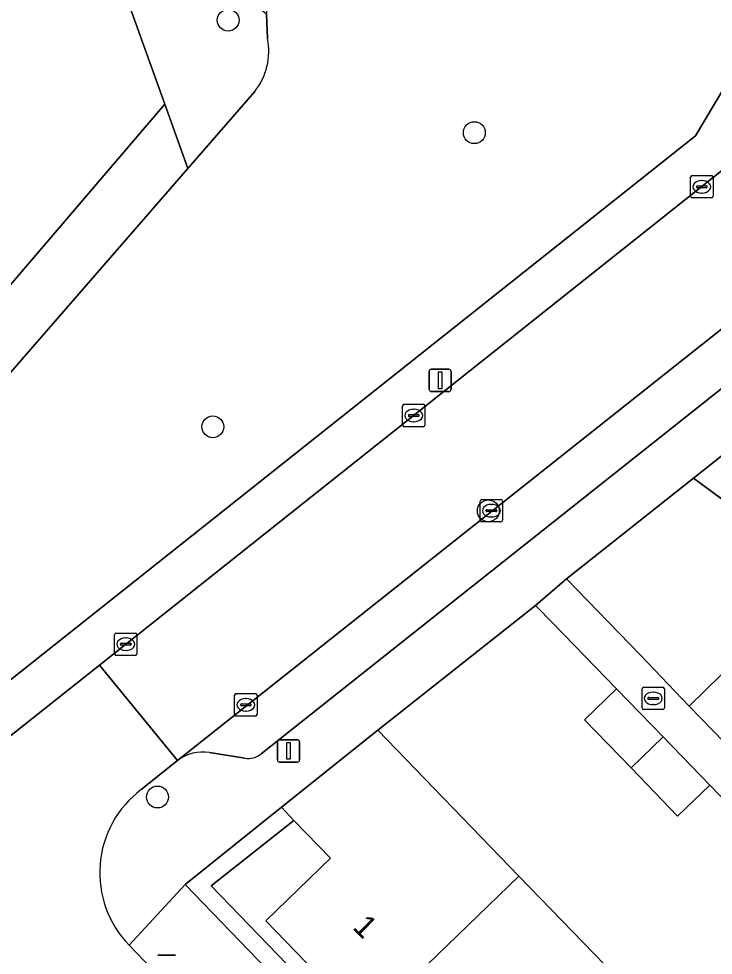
# Model space of a CAD drawing. Extents: x 157445 to 158888, y 383061 to 384688.
# Drawn here: x 158381.4 to 158412.47, y 384102.52 to 384144.41 of the extents above; entities that cross this region are included whole.
import ezdxf

# ---------------------------------------------------------------- set-up
doc = ezdxf.new("R2010")
doc.units = 0
for name, color, linetype in [('IMGEO_Boom', 7, 'Continuous'), ('IMGEO_Erf', 7, 'Continuous'), ('IMGEO_Groenvoorziening', 7, 'Continuous'), ('IMGEO_Haag', 7, 'Continuous'), ('IMGEO_Hek', 7, 'Continuous'), ('IMGEO_Kolk', 7, 'Continuous'), ('IMGEO_Lichtmast', 7, 'Continuous'), ('IMGEO_Muur', 7, 'Continuous'), ('IMGEO_Pand', 7, 'Continuous'), ('IMGEO_Pand_nummerreeks', 7, 'Continuous'), ('IMGEO_Parkeervlak_open', 7, 'Continuous'), ('IMGEO_Rijbaan_lokaal_open', 7, 'Continuous'), ('IMGEO_Voetpad_open', 7, 'Continuous')]:
    doc.layers.add(name, color=color, linetype=linetype)

msp = doc.modelspace()

# ---------------------------------------------------------------- linework, layer by layer
at = {"layer": 'IMGEO_Boom'}
for centre in [(158390.768, 384144.342), (158401.782, 384139.31), (158390.082, 384126.155), (158402.41, 384122.4), (158387.61, 384109.6)]:
    msp.add_circle(centre, 0.489, dxfattribs=at)
at = {"layer": 'IMGEO_Erf'}
for points in [[(158418.974, 384118.424), (158411.593, 384123.867), (158405.908, 384119.353), (158409.196, 384115.956), (158411.394, 384113.669), (158412.831, 384115.06)], [(158416.762, 384105.542), (158412.311, 384110.137), (158410.873, 384108.747), (158408.791, 384110.901), (158406.707, 384113.056), (158408.145, 384114.446), (158405.318, 384117.344), (158404.516, 384118.162), (158397.471, 384112.585), (158403.778, 384106.066), (158408.09, 384101.609), (158412.4, 384097.154), (158416.712, 384092.697)]]:
    msp.add_lwpolyline(points, dxfattribs=at)
at = {"layer": 'IMGEO_Groenvoorziening'}
for points in [[(158387.933, 384140.589), (158383.986, 384151.581), (158385.131, 384154.783), (158382.526, 384155.648), (158341.706, 384169.339), (158341.476, 384169.416), (158340.05, 384166.945), (158341.828, 384165.842), (158347.88, 384162.085), (158336.218, 384142.591), (158347.153, 384135.862), (158349.62, 384132.698), (158348.986, 384130.97), (158346.305, 384128.208), (158343.353, 384125.166), (158357.49, 384107.718)], [(158410.062, 384146.468), (158397.36, 384150.721), (158392.162, 384152.448), (158392.48, 384144.604), (158392.524, 384143.517)], [(158383.986, 384151.581), (158387.933, 384140.589), (158388.965, 384137.711), (158391.96, 384141.155)], [(158392.524, 384143.517), (158392.48, 384144.604), (158383.986, 384151.581)], [(158366.04, 384102.95), (158367.369, 384104.008), (158378.525, 384112.858), (158378.707, 384112.602), (158380.123, 384113.733), (158379.932, 384113.977), (158411.677, 384139.171), (158414.593, 384144.072), (158413.839, 384144.687), (158412.967, 384145.167)], [(158391.96, 384141.155), (158388.965, 384137.711), (158365.389, 384110.601), (158363.645, 384112.123), (158365.504, 384114.371), (158387.933, 384140.589)]]:
    msp.add_lwpolyline(points, dxfattribs=at)
for points in [[(158363.645, 384112.123), (158365.389, 384110.601), (158388.965, 384137.711), (158387.933, 384140.589), (158365.504, 384114.371)], [(158394.521, 384099.8), (158395.104, 384100.357), (158390.009, 384105.631), (158393.707, 384108.553), (158393.15, 384109.141), (158388.839, 384105.688)]]:
    msp.add_lwpolyline(points, close=True, dxfattribs=at)
msp.add_arc((158389.732, 384142.935), 2.852, 321.3697, 11.771, dxfattribs=at)
msp.add_arc((158389.732, 384142.935), 2.852, 321.3697, 11.771, dxfattribs=at)
at = {"layer": 'IMGEO_Haag'}
msp.add_lwpolyline([(158394.521, 384099.8), (158395.104, 384100.357), (158390.009, 384105.631), (158393.707, 384108.553), (158393.15, 384109.141), (158388.839, 384105.688)], close=True, dxfattribs=at)
at = {"layer": 'IMGEO_Hek'}
msp.add_lwpolyline([(158405.908, 384119.353), (158404.516, 384118.162)], dxfattribs=at)
at = {"layer": 'IMGEO_Kolk'}
for p, q in [((158411.534, 384137.39), (158412.386, 384137.39)), ((158411.459, 384136.464), (158411.459, 384137.316)), ((158411.947, 384137.17), (158411.972, 384137.17)), ((158412.46, 384137.316), (158412.46, 384136.464)), ((158411.718, 384136.884), (158411.718, 384136.896)), ((158412.156, 384136.847), (158411.758, 384136.847)), ((158411.761, 384136.933), (158412.159, 384136.933)), ((158411.97, 384136.61), (158411.945, 384136.61)), ((158412.202, 384136.896), (158412.202, 384136.884)), ((158412.386, 384136.39), (158411.534, 384136.39)), ((158398.571, 384126.236), (158398.571, 384127.088)), ((158398.646, 384127.162), (158399.498, 384127.162)), ((158399.059, 384126.942), (158399.084, 384126.942)), ((158399.572, 384127.088), (158399.572, 384126.236)), ((158398.83, 384126.656), (158398.83, 384126.668)), ((158399.268, 384126.619), (158398.87, 384126.619)), ((158398.873, 384126.705), (158399.271, 384126.705)), ((158399.314, 384126.668), (158399.314, 384126.656)), ((158399.498, 384126.162), (158398.646, 384126.162)), ((158399.082, 384126.382), (158399.057, 384126.382)), ((158402.045, 384121.981), (158402.045, 384122.833)), ((158402.12, 384122.907), (158402.972, 384122.907)), ((158403.046, 384122.833), (158403.046, 384121.981)), ((158402.304, 384122.401), (158402.304, 384122.413)), ((158402.742, 384122.364), (158402.344, 384122.364)), ((158402.347, 384122.45), (158402.745, 384122.45)), ((158402.533, 384122.687), (158402.558, 384122.687)), ((158402.788, 384122.413), (158402.788, 384122.401)), ((158402.972, 384121.907), (158402.12, 384121.907)), ((158402.556, 384122.127), (158402.531, 384122.127)), ((158385.763, 384116.934), (158386.615, 384116.934)), ((158385.688, 384116.008), (158385.688, 384116.86)), ((158385.99, 384116.477), (158386.388, 384116.477)), ((158386.176, 384116.714), (158386.201, 384116.714)), ((158386.689, 384116.86), (158386.689, 384116.008)), ((158385.947, 384116.428), (158385.947, 384116.44)), ((158386.385, 384116.391), (158385.987, 384116.391)), ((158386.199, 384116.154), (158386.174, 384116.154)), ((158386.431, 384116.44), (158386.431, 384116.428)), ((158386.615, 384115.934), (158385.763, 384115.934)), ((158409.287, 384113.585), (158409.287, 384114.437)), ((158409.362, 384114.511), (158410.214, 384114.511)), ((158410.288, 384114.437), (158410.288, 384113.585)), ((158391.06, 384113.297), (158391.06, 384114.149)), ((158391.135, 384114.223), (158391.987, 384114.223)), ((158391.548, 384114.003), (158391.573, 384114.003)), ((158392.061, 384114.149), (158392.061, 384113.297)), ((158409.546, 384114.005), (158409.546, 384114.017)), ((158409.984, 384113.968), (158409.586, 384113.968)), ((158409.589, 384114.054), (158409.987, 384114.054)), ((158409.775, 384114.291), (158409.8, 384114.291)), ((158410.03, 384114.017), (158410.03, 384114.005)), ((158391.319, 384113.717), (158391.319, 384113.729)), ((158391.757, 384113.68), (158391.359, 384113.68)), ((158391.362, 384113.766), (158391.76, 384113.766)), ((158391.803, 384113.729), (158391.803, 384113.717)), ((158409.798, 384113.731), (158409.773, 384113.731)), ((158391.987, 384113.223), (158391.135, 384113.223)), ((158391.571, 384113.443), (158391.546, 384113.443)), ((158410.214, 384113.511), (158409.362, 384113.511))]:
    msp.add_line(p, q, dxfattribs=at)
for points in [[(158411.534, 384137.39), (158412.386, 384137.39)], [(158411.459, 384136.464), (158411.459, 384137.316)], [(158412.46, 384137.316), (158412.46, 384136.464)], [(158412.386, 384136.39), (158411.534, 384136.39)], [(158398.571, 384126.236), (158398.571, 384127.088)], [(158398.646, 384127.162), (158399.498, 384127.162)], [(158399.572, 384127.088), (158399.572, 384126.236)], [(158399.498, 384126.162), (158398.646, 384126.162)], [(158402.045, 384121.981), (158402.045, 384122.833)], [(158402.12, 384122.907), (158402.972, 384122.907)], [(158403.046, 384122.833), (158403.046, 384121.981)], [(158402.972, 384121.907), (158402.12, 384121.907)], [(158385.763, 384116.934), (158386.615, 384116.934)], [(158385.688, 384116.008), (158385.688, 384116.86)], [(158386.689, 384116.86), (158386.689, 384116.008)], [(158386.615, 384115.934), (158385.763, 384115.934)], [(158409.287, 384113.585), (158409.287, 384114.437)], [(158409.362, 384114.511), (158410.214, 384114.511)], [(158410.288, 384114.437), (158410.288, 384113.585)], [(158391.06, 384113.297), (158391.06, 384114.149)], [(158391.135, 384114.223), (158391.987, 384114.223)], [(158392.061, 384114.149), (158392.061, 384113.297)], [(158391.987, 384113.223), (158391.135, 384113.223)], [(158410.214, 384113.511), (158409.362, 384113.511)]]:
    msp.add_lwpolyline(points, dxfattribs=at)
for centre, radius, start, end in [((158411.536, 384137.314), 0.0765, 91.552, 178.448), ((158411.536, 384137.314), 0.0765, 91.552, 178.448), ((158412.384, 384137.314), 0.0765, 1.552, 88.448), ((158412.384, 384137.314), 0.0765, 1.552, 88.448), ((158411.758, 384136.893), 0.0403, 85.8775, 175.7526), ((158411.755, 384136.883), 0.0366, 178.938, 274.7102), ((158412.159, 384136.89), 0.043, 264.8664, 352.4533), ((158412.163, 384136.895), 0.0386, 1.7309, 96.639), ((158411.536, 384136.466), 0.0765, 181.552, 268.448), ((158411.536, 384136.466), 0.0765, 181.552, 268.448), ((158412.384, 384136.466), 0.0765, 271.552, 358.448), ((158412.384, 384136.466), 0.0765, 271.552, 358.448), ((158398.648, 384127.086), 0.0765, 91.552, 178.448), ((158398.648, 384127.086), 0.0765, 91.552, 178.448), ((158399.496, 384127.086), 0.0765, 1.552, 88.448), ((158399.496, 384127.086), 0.0765, 1.552, 88.448), ((158398.87, 384126.665), 0.0403, 85.8775, 175.7526), ((158398.867, 384126.655), 0.0366, 178.938, 274.7102), ((158399.271, 384126.662), 0.043, 264.8664, 352.4533), ((158399.275, 384126.667), 0.0386, 1.7309, 96.639), ((158398.648, 384126.238), 0.0765, 181.552, 268.448), ((158398.648, 384126.238), 0.0765, 181.552, 268.448), ((158399.496, 384126.238), 0.0765, 271.552, 358.448), ((158399.496, 384126.238), 0.0765, 271.552, 358.448), ((158402.122, 384122.831), 0.0765, 91.552, 178.448), ((158402.122, 384122.831), 0.0765, 91.552, 178.448), ((158402.97, 384122.831), 0.0765, 1.552, 88.448), ((158402.97, 384122.831), 0.0765, 1.552, 88.448), ((158402.344, 384122.41), 0.0403, 85.8775, 175.7526), ((158402.341, 384122.4), 0.0366, 178.938, 274.7102), ((158402.745, 384122.407), 0.043, 264.8664, 352.4533), ((158402.749, 384122.412), 0.0386, 1.7309, 96.639), ((158402.122, 384121.983), 0.0765, 181.552, 268.448), ((158402.122, 384121.983), 0.0765, 181.552, 268.448), ((158402.97, 384121.983), 0.0765, 271.552, 358.448), ((158402.97, 384121.983), 0.0765, 271.552, 358.448), ((158385.765, 384116.858), 0.0765, 91.552, 178.448), ((158385.765, 384116.858), 0.0765, 91.552, 178.448), ((158386.613, 384116.858), 0.0765, 1.552, 88.448), ((158386.613, 384116.858), 0.0765, 1.552, 88.448), ((158385.987, 384116.437), 0.0403, 85.8775, 175.7526), ((158386.392, 384116.439), 0.0386, 1.7309, 96.639), ((158385.984, 384116.427), 0.0366, 178.938, 274.7102), ((158386.388, 384116.434), 0.043, 264.8664, 352.4533), ((158385.765, 384116.01), 0.0765, 181.552, 268.448), ((158385.765, 384116.01), 0.0765, 181.552, 268.448), ((158386.613, 384116.01), 0.0765, 271.552, 358.448), ((158386.613, 384116.01), 0.0765, 271.552, 358.448), ((158409.364, 384114.435), 0.0765, 91.552, 178.448), ((158409.364, 384114.435), 0.0765, 91.552, 178.448), ((158410.212, 384114.435), 0.0765, 1.552, 88.448), ((158410.212, 384114.435), 0.0765, 1.552, 88.448), ((158391.137, 384114.147), 0.0765, 91.552, 178.448), ((158391.137, 384114.147), 0.0765, 91.552, 178.448), ((158391.985, 384114.147), 0.0765, 1.552, 88.448), ((158391.985, 384114.147), 0.0765, 1.552, 88.448), ((158409.586, 384114.014), 0.0403, 85.8775, 175.7526), ((158409.583, 384114.004), 0.0366, 178.938, 274.7102), ((158409.987, 384114.011), 0.043, 264.8664, 352.4533), ((158409.991, 384114.016), 0.0386, 1.7309, 96.639), ((158391.359, 384113.726), 0.0403, 85.8775, 175.7526), ((158391.356, 384113.716), 0.0366, 178.938, 274.7102), ((158391.76, 384113.723), 0.043, 264.8664, 352.4533), ((158391.764, 384113.728), 0.0386, 1.7309, 96.639), ((158409.364, 384113.587), 0.0765, 181.552, 268.448), ((158409.364, 384113.587), 0.0765, 181.552, 268.448), ((158410.212, 384113.587), 0.0765, 271.552, 358.448), ((158410.212, 384113.587), 0.0765, 271.552, 358.448), ((158391.137, 384113.299), 0.0765, 181.552, 268.448), ((158391.137, 384113.299), 0.0765, 181.552, 268.448), ((158391.985, 384113.299), 0.0765, 271.552, 358.448), ((158391.985, 384113.299), 0.0765, 271.552, 358.448)]:
    msp.add_arc(centre, radius, start, end, dxfattribs=at)
for centre, major_axis, ratio, start_param, end_param in [((158411.946, 384136.89), (-0.387, 0.002), 0.722429, 4.712389, 7.853982), ((158411.971, 384136.89), (-0.39, 0.002), 0.717154, 1.570796, 4.712389), ((158399.058, 384126.662), (-0.387, 0.002), 0.722429, 4.712389, 7.853982), ((158399.083, 384126.662), (-0.39, 0.002), 0.717154, 1.570796, 4.712389), ((158402.532, 384122.407), (-0.387, 0.002), 0.722429, 4.712389, 7.853982), ((158402.557, 384122.407), (-0.39, 0.002), 0.717154, 1.570796, 4.712389), ((158386.175, 384116.434), (-0.387, 0.002), 0.722429, 4.712389, 7.853982), ((158386.2, 384116.434), (-0.39, 0.002), 0.717154, 1.570796, 4.712389), ((158391.547, 384113.723), (-0.387, 0.002), 0.722429, 4.712389, 7.853982), ((158391.572, 384113.723), (-0.39, 0.002), 0.717154, 1.570796, 4.712389), ((158409.774, 384114.011), (-0.387, 0.002), 0.722429, 4.712389, 7.853982), ((158409.799, 384114.011), (-0.39, 0.002), 0.717154, 1.570796, 4.712389)]:
    msp.add_ellipse(centre, major_axis=major_axis, ratio=ratio, start_param=start_param, end_param=end_param, dxfattribs=at)
at = {"layer": 'IMGEO_Lichtmast'}
for p, q in [((158399.755, 384127.834), (158399.755, 384128.634)), ((158399.755, 384128.634), (158399.755, 384127.834)), ((158399.855, 384128.734), (158400.645, 384128.734)), ((158400.645, 384128.734), (158399.855, 384128.734)), ((158400.745, 384128.634), (158400.745, 384127.834)), ((158400.745, 384127.834), (158400.745, 384128.634)), ((158400.645, 384127.734), (158399.855, 384127.734)), ((158399.855, 384127.734), (158400.645, 384127.734)), ((158392.973, 384111.262), (158392.973, 384112.062)), ((158392.973, 384112.062), (158392.973, 384111.262)), ((158393.073, 384112.162), (158393.863, 384112.162)), ((158393.863, 384112.162), (158393.073, 384112.162)), ((158393.963, 384112.062), (158393.963, 384111.262)), ((158393.963, 384111.262), (158393.963, 384112.062)), ((158393.863, 384111.162), (158393.073, 384111.162)), ((158393.073, 384111.162), (158393.863, 384111.162)), ((158387.62, 384102.524), (158388.41, 384102.524)), ((158388.41, 384102.524), (158387.62, 384102.524))]:
    msp.add_line(p, q, dxfattribs=at)
for points in [[(158400.175, 384128.609), (158400.325, 384128.609), (158400.325, 384127.859), (158400.175, 384127.859), (158400.175, 384128.609)], [(158393.393, 384112.037), (158393.543, 384112.037), (158393.543, 384111.287), (158393.393, 384111.287), (158393.393, 384112.037)]]:
    msp.add_lwpolyline(points, dxfattribs=at)
for centre, start, end in [((158399.855, 384128.634), 90, 180), ((158399.855, 384128.634), 90, 180), ((158400.645, 384128.634), 0, 90), ((158400.645, 384128.634), 360, 90), ((158399.855, 384127.834), 180, 270), ((158399.855, 384127.834), 180, 270), ((158400.645, 384127.834), 270, 0), ((158400.645, 384127.834), 270, 0), ((158393.073, 384112.062), 90, 180), ((158393.073, 384112.062), 90, 180), ((158393.863, 384112.062), 0, 90), ((158393.863, 384112.062), 360, 90), ((158393.073, 384111.262), 180, 270), ((158393.073, 384111.262), 180, 270), ((158393.863, 384111.262), 270, 0), ((158393.863, 384111.262), 270, 0)]:
    msp.add_arc(centre, 0.1, start, end, dxfattribs=at)
at = {"layer": 'IMGEO_Muur'}
for points in [[(158405.908, 384119.353), (158411.593, 384123.867)], [(158409.196, 384115.956), (158405.908, 384119.353)], [(158397.471, 384112.585), (158404.516, 384118.162)], [(158404.516, 384118.162), (158405.318, 384117.344)]]:
    msp.add_lwpolyline(points, dxfattribs=at)
at = {"layer": 'IMGEO_Pand'}
for points in [[(158418.974, 384118.424), (158425.131, 384126.811), (158424.5, 384127.275), (158424.251, 384126.957), (158423.067, 384127.829), (158423.31, 384128.159), (158420.285, 384130.387), (158417.355, 384126.397), (158416.049, 384127.387), (158411.593, 384123.867)], [(158414.916, 384112.906), (158412.831, 384115.06), (158411.394, 384113.669), (158413.479, 384111.515)], [(158410.228, 384112.292), (158408.145, 384114.446), (158406.707, 384113.056), (158408.791, 384110.901)], [(158396.924, 384099.445), (158403.778, 384106.066), (158397.471, 384112.585), (158393.15, 384109.141), (158393.707, 384108.553), (158395.342, 384106.86), (158392.452, 384104.067)], [(158410.228, 384112.292), (158408.791, 384110.901), (158410.873, 384108.747), (158412.311, 384110.137)], [(158401.236, 384094.988), (158408.09, 384101.609), (158403.778, 384106.066), (158396.924, 384099.445)]]:
    msp.add_lwpolyline(points, close=True, dxfattribs=at)
at = {"layer": 'IMGEO_Parkeervlak_open'}
for points in [[(158414.577, 384131.904), (158388.505, 384111.232)], [(158392.242, 384111.528), (158413.39, 384128.306)], [(158389.933, 384111.593), (158391.514, 384111.334)]]:
    msp.add_lwpolyline(points, dxfattribs=at)
for centre, radius, start, end in [((158389.643, 384109.734), 1.881, 81.143, 127.2314), ((158391.656, 384112.265), 0.942, 261.3537, 308.4895)]:
    msp.add_arc(centre, radius, start, end, dxfattribs=at)
at = {"layer": 'IMGEO_Rijbaan_lokaal_open'}
msp.add_lwpolyline([(158414.577, 384131.904), (158416.473, 384133.375), (158412.995, 384137.721), (158385.015, 384115.503), (158388.505, 384111.232)], close=True, dxfattribs=at)
for points in [[(158386.881, 384109.933), (158388.505, 384111.232), (158385.015, 384115.503), (158366.065, 384100.475)], [(158381.915, 384099.929), (158384.682, 384097.171), (158388.405, 384100.823), (158386.344, 384102.97)]]:
    msp.add_lwpolyline(points, dxfattribs=at)
msp.add_arc((158389.677, 384106.215), 4.652, 126.9475, 224.2324, dxfattribs=at)
at = {"layer": 'IMGEO_Voetpad_open'}
for points in [[(158414.593, 384144.072), (158411.677, 384139.171), (158379.932, 384113.977), (158380.123, 384113.733), (158378.707, 384112.602), (158378.525, 384112.858), (158367.369, 384104.008), (158366.04, 384102.95), (158365.893, 384102.816), (158361.692, 384099.505)], [(158366.065, 384100.475), (158385.015, 384115.503), (158412.995, 384137.721)], [(158404.516, 384118.162), (158405.908, 384119.353), (158411.593, 384123.867), (158416.049, 384127.387), (158417.355, 384126.397), (158420.285, 384130.387), (158416.473, 384133.375), (158414.577, 384131.904)], [(158413.39, 384128.306), (158392.242, 384111.528)], [(158413.479, 384111.515), (158411.394, 384113.669), (158409.196, 384115.956), (158405.908, 384119.353), (158404.516, 384118.162), (158405.318, 384117.344), (158408.145, 384114.446), (158410.228, 384112.292), (158412.311, 384110.137), (158416.762, 384105.542)], [(158386.344, 384102.97), (158388.839, 384105.688), (158393.15, 384109.141), (158397.471, 384112.585), (158404.516, 384118.162)], [(158391.514, 384111.334), (158389.933, 384111.593)], [(158388.505, 384111.232), (158386.881, 384109.933)], [(158396.924, 384099.445), (158392.452, 384104.067), (158395.342, 384106.86), (158393.707, 384108.553), (158390.009, 384105.631), (158395.104, 384100.357)], [(158388.839, 384105.688), (158386.344, 384102.97), (158388.405, 384100.823), (158388.626, 384100.595)], [(158423.919, 384064.582), (158426.17, 384067.036), (158425.402, 384067.831), (158424.677, 384068.588), (158421.095, 384072.297), (158420.355, 384073.056), (158416.786, 384076.744), (158416.047, 384077.513), (158412.482, 384081.203), (158411.749, 384081.962), (158408.182, 384085.665), (158407.445, 384086.424), (158403.871, 384090.125), (158403.137, 384090.861), (158399.567, 384094.574), (158398.836, 384095.323), (158395.256, 384099.046), (158394.521, 384099.8), (158388.839, 384105.688)]]:
    msp.add_lwpolyline(points, dxfattribs=at)
for centre, radius, start, end in [((158389.643, 384109.734), 1.881, 81.143, 127.2314), ((158391.656, 384112.265), 0.942, 261.3537, 308.4895), ((158389.677, 384106.215), 4.652, 126.9475, 224.2324)]:
    msp.add_arc(centre, radius, start, end, dxfattribs=at)

# ---------------------------------------------------------------- texts
at = {"layer": 'IMGEO_Pand_nummerreeks'}
msp.add_text('1', height=1, rotation=315.1905, dxfattribs=at).set_placement((158396.301, 384103.733))

doc.saveas('drawing.dxf')
